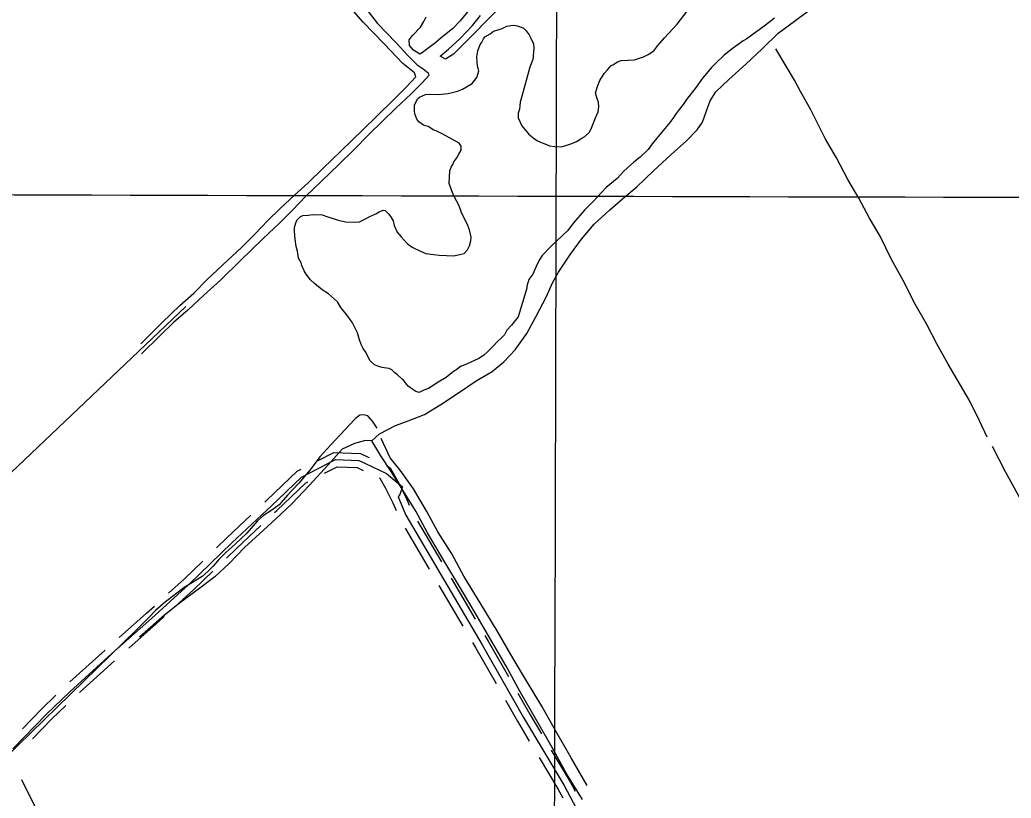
# Model space of a CAD drawing. Extents: x 3161514 to 3199414, y 831166 to 856601.
# Drawn here: x 3185519 to 3187612, y 841363 to 843007 of the extents above; entities that cross this region are included whole.
import ezdxf

# ---------------------------------------------------------------- set-up
doc = ezdxf.new("R2010")
doc.units = 0
for name, color, linetype in [('V-GRID-MAJR', 7, 'Continuous'), ('V-ROAD-CNTR', 7, 'Continuous'), ('V-SITE-VEGE', 7, 'Continuous'), ('V-TOPO-SHOR', 7, 'Continuous')]:
    doc.layers.add(name, color=color, linetype=linetype)

msp = doc.modelspace()

# ---------------------------------------------------------------- linework, layer by layer
at = {"layer": 'V-GRID-MAJR'}
for points in [[(3186635.62, 836575.0310000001), (3186651.484, 842634.341), (3186667.355, 848696.736), (3186683.227, 854759.171), (3186683.235, 854762.214)], [(3165722.25, 842695.223), (3170954.554, 842678.861), (3176186.862, 842663.26), (3181419.1720000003, 842648.42), (3186651.484, 842634.341), (3191883.798, 842621.023), (3197116.113, 842608.466), (3197116.114, 842608.466)]]:
    msp.add_spline(points, degree=3, dxfattribs=at)
at = {"layer": 'V-ROAD-CNTR'}
for points in [[(3186148.6866657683, 842075.9308206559), (3186182.027599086, 842093.1047863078), (3186238.0174871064, 842090.7787909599), (3186254.691453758, 842083.0658063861), (3186256.473450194, 842082.2438080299)], [(3185504.224954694, 841467.2880379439), (3185575.180812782, 841540.2508920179), (3185624.348714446, 841588.030796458), (3185713.530536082, 841668.4546356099), (3185796.624369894, 841742.425487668), (3185875.9772111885, 841814.4833435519), (3185966.5850299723, 841902.195168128), (3186050.9208613, 841981.177010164), (3186113.4887361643, 842040.9268906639), (3186185.369592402, 842077.952816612), (3186234.421494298, 842075.9148206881), (3186248.399466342, 842069.4498336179), (3186292.8373774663, 842048.935874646), (3186326.863309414, 842020.4079317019), (3186321.32532049, 842004.6769631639), (3186317.3983283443, 841999.49897352), (3186333.946295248, 841960.4740515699), (3186494.872973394, 841687.256598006), (3186582.362798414, 841533.1809061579), (3186667.9066273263, 841390.021192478), (3186781.0344010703, 841177.113618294)], [(3186292.79037756, 842065.47884156), (3186301.1143609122, 842060.4298516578), (3186317.2883285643, 842032.1239082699), (3186334.6952937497, 841997.482977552), (3186334.599293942, 841997.356977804), (3186341.1412808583, 841981.9290086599)], [(3186036.1668908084, 841987.9099966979), (3186040.6138819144, 841992.0749883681), (3186104.694753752, 842053.269865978), (3186113.126736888, 842057.61385729)], [(3186162.4246382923, 842049.2608739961), (3186188.711585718, 842062.8008469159), (3186230.8255014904, 842061.050850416), (3186242.1074789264, 842055.8338608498), (3186243.8994753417, 842055.0058625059)], [(3186056.674849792, 841966.0140404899), (3186061.2278406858, 841970.2790319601), (3186122.282718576, 842028.58391535), (3186126.864709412, 842030.94391063)], [(3186277.2324086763, 842039.82889286), (3186278.918405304, 842038.805894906), (3186290.842381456, 842017.9369366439), (3186306.4973501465, 841986.78399895), (3186313.521336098, 841970.217032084)], [(3185934.152094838, 841891.6741891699), (3185956.24105066, 841913.0591464), (3186006.971949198, 841960.5680513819)], [(3185955.0180531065, 841870.1202322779), (3185976.929009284, 841891.3311898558), (3186027.477908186, 841938.6720951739)], [(3186358.572245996, 841948.221076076), (3186409.323144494, 841862.057248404)], [(3186332.7222976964, 841932.995106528), (3186383.473196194, 841846.831278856)], [(3185832.9402972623, 841795.6643811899), (3185865.71623171, 841825.4273216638), (3185905.4121523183, 841863.8542448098)], [(3185853.1082569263, 841773.4544256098), (3185886.2381906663, 841803.5393654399), (3185926.278110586, 841842.2982879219)], [(3186403.774155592, 841812.3653477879), (3186454.52505409, 841726.2015201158)], [(3186429.6241038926, 841827.5913173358), (3186480.37500239, 841741.4274896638)], [(3185728.895505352, 841702.2155680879), (3185786.5953899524, 841753.580465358), (3185803.3273564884, 841768.7744349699)], [(3185748.8434654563, 841679.8076129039), (3185806.6533498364, 841731.2705099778), (3185823.495316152, 841746.5644793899)], [(3186474.8260134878, 841691.736589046), (3186481.887999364, 841679.7466130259), (3186524.277914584, 841605.0947623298)], [(3186500.6759617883, 841706.960558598), (3186507.857947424, 841694.7665829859), (3186550.365862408, 841619.908732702)], [(3185624.709713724, 841608.55475541), (3185698.972565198, 841675.52462147)], [(3185644.8016735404, 841586.2767999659), (3185719.064525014, 841653.246666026)], [(3186570.1168229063, 841585.125802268), (3186595.32477249, 841540.7318910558), (3186620.2617226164, 841498.9989745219)], [(3185524.390914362, 841509.53995344), (3185564.574833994, 841550.8608707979), (3185595.258772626, 841580.677811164)], [(3186544.0288750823, 841570.3118318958), (3186569.400824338, 841525.6299212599), (3186594.5097741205, 841483.6110052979)], [(3185545.8968713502, 841488.623995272), (3185585.7867915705, 841529.640913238), (3185616.1667308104, 841559.163854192)], [(3186640.77968158, 841464.662043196), (3186680.9766011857, 841397.392177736), (3186691.4805801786, 841377.6212172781)], [(3186615.0277330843, 841449.274073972), (3186654.8366534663, 841382.6502072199), (3186664.988633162, 841363.54524543)]]:
    msp.add_lwpolyline(points, dxfattribs=at)
at = {"layer": 'V-SITE-VEGE'}
for points in [[(3186856.7830000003, 842687.594), (3186894.079, 842721.91), (3186926.345, 842750.959), (3186949.184, 842774.22), (3186960.221, 842790.647), (3186968.3680000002, 842814.207), (3186975.985, 842835.5700000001), (3186988.608, 842854.28), (3187015.415, 842880.438), (3187051.824, 842912.909), (3187086.036, 842945.296), (3187119.984, 842978.035), (3187154.179, 843003.645), (3187181.673, 843023.9060000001), (3187217.9760000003, 843047.843), (3187254.623, 843067.731), (3187282.98, 843079.808), (3187314.779, 843096.5380000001), (3187333.825, 843115.3250000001), (3187356.245, 843145.9770000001), (3187378.843, 843179.36), (3187398.974, 843210.635), (3187410.789, 843222.046), (3187432.568, 843242.405)], [(3186474.194, 843035.627), (3186448.676, 843004.534), (3186432.4620000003, 842987.6630000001), (3186408.369, 842968.182), (3186397.3140000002, 842958.886), (3186369.2600000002, 842937.618), (3186363.284, 842933.962), (3186349.995, 842942.256), (3186341.6350000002, 842952.306), (3186341.117, 842963.9940000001), (3186348.291, 842973.437), (3186364.542, 842991.277), (3186371.792, 843002.666), (3186377.059, 843013.154)], [(3186752.576, 842893.534), (3186759.6750000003, 842901.034), (3186766.81, 842909.511), (3186770.771, 842911.301), (3186780.7430000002, 842917.7170000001), (3186788.6210000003, 842920.328), (3186803.258, 842921.7050000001), (3186816.89, 842922.145), (3186835.6, 842928.224), (3186845.535, 842933.671), (3186857.487, 842940.985), (3186865.708, 842952.333), (3186879.9420000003, 842968.309), (3186906.355, 842997.421), (3186935.0100000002, 843034.226)], [(3187111.99, 843009.838), (3187092.944, 842995.023), (3187053.909, 842966.4), (3187045.955, 842961.85), (3187019.957, 842943.414), (3187004.9020000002, 842931.359), (3186988.727, 842915.46), (3186978.606, 842905.159), (3186968.407, 842892.916), (3186960.2600000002, 842883.51), (3186946.8850000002, 842864.584), (3186926.409, 842838.157), (3186919.198, 842827.74), (3186908.9620000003, 842814.525), (3186904.8510000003, 842808.854), (3186897.6380000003, 842798.438), (3186891.474, 842789.926), (3186877.203, 842772.981), (3186853.739, 842744.725), (3186845.484, 842732.4060000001), (3186828.336, 842716.544), (3186815.301, 842706.355), (3186794.1180000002, 842686.762), (3186779.923, 842671.757), (3186756.801, 842652.2390000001), (3186729.418, 842623.164), (3186711.186, 842604.427), (3186687.8000000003, 842578.112), (3186675.5100000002, 842562.06), (3186653.281, 842540.562)], [(3186392.52, 842510.843), (3186404.132, 842509.42), (3186435.198, 842508.211), (3186450.884, 842511.488), (3186456.784, 842513.204), (3186463.88, 842520.706), (3186468.103, 842529.292), (3186471.433, 842539.859), (3186471.734, 842547.625), (3186468.455, 842563.311), (3186463.122, 842576.158), (3186452.303, 842597.971), (3186446.112, 842613.767), (3186435.255, 842634.608), (3186430.815, 842645.4770000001), (3186425.595, 842661.236), (3186426.615, 842687.448), (3186429.83, 842695.1020000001), (3186432.97, 842700.814), (3186435.136, 842706.562), (3186441.303, 842715.074), (3186445.487, 842722.6900000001), (3186450.683, 842731.237), (3186451.023, 842739.973), (3186446.394, 842745.99), (3186412.123, 842764.824), (3186397.826, 842772.186), (3186393.009, 842773.348), (3186380.69, 842781.603), (3186371.059, 842783.9230000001), (3186361.613, 842791.098), (3186356.987, 842797.113), (3186352.549, 842807.979), (3186351.842, 842814.813), (3186352.295, 842826.462), (3186358.65, 842839.828), (3186362.682, 842843.559), (3186375.531, 842848.894), (3186384.305, 842849.525), (3186402.751, 842848.806), (3186415.447, 842850.258), (3186423.254, 842850.926), (3186442.896, 842855.997), (3186453.761, 842860.435), (3186473.6720000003, 842872.301), (3186483.8710000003, 842884.544), (3186488.321, 842898.956), (3186484.8170000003, 842908.8150000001), (3186483.629, 842928.305), (3186486.062, 842940.851), (3186490.473, 842954.292), (3186493.537, 842958.063), (3186497.7600000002, 842966.648), (3186500.824, 842970.4180000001), (3186511.769, 842976.8), (3186518.791, 842982.36), (3186530.592, 842985.791), (3186537.502, 842988.439), (3186547.398, 842992.912), (3186555.2430000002, 842994.552), (3186562.074, 842995.261), (3186568.832, 842994.0260000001), (3186581.302, 842989.649), (3186587.87, 842983.56), (3186594.327, 842974.56), (3186597.946, 842967.613), (3186603.318, 842955.734), (3186603.949, 842946.959), (3186603.646, 842939.193), (3186602.032, 842922.7270000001), (3186595.5670000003, 842906.449), (3186581.915, 842855.4500000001), (3186575.183, 842832.375), (3186574.88, 842824.609), (3186573.645, 842817.851), (3186571.363, 842809.188), (3186570.988, 842799.48), (3186579.08, 842782.635), (3186593.002, 842765.5650000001), (3186602.409, 842757.4180000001), (3186611.889, 842751.219), (3186621.447, 842746.957), (3186637.727, 842740.4890000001), (3186648.366, 842739.103), (3186661.957, 842738.573), (3186671.779, 842741.11), (3186684.589, 842745.4720000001), (3186694.487, 842749.949), (3186705.429, 842756.329), (3186711.406, 842759.986), (3186721.49, 842769.317), (3186726.761, 842779.807), (3186734.349, 842799.931), (3186739.697, 842812.362), (3186741.0810000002, 842823.003), (3186740.45, 842831.779), (3186736.088, 842844.587), (3186734.45, 842852.431), (3186738.935, 842867.814), (3186743.236, 842878.34), (3186752.576, 842893.534)], [(3186261.8310000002, 842117.877), (3186278.622, 842132.524), (3186311.744, 842150.133), (3186338.952, 842159.836), (3186372.9450000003, 842173.484), (3186407.48, 842194.167), (3186447.396, 842220.295), (3186482.554, 842244.1460000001), (3186515.856, 842264.305), (3186540.889, 842284.3960000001), (3186564.613, 842309.68), (3186588.9760000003, 842344.113), (3186608.5, 842379.1730000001), (3186630.063, 842421.2660000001), (3186644.475, 842452.3790000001), (3186655.874, 842473.731), (3186681.21, 842511.507), (3186704.598, 842543.214), (3186731.769, 842575.353), (3186764.215, 842605.104), (3186791.366, 842628.357), (3186821.602, 842654.154), (3186856.7830000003, 842687.594)], [(3186653.281, 842540.562), (3186639.16, 842527.5), (3186621.9020000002, 842508.726), (3186616.745, 842501.148), (3186611.473, 842490.6560000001), (3186601.9050000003, 842469.637), (3186593.686, 842458.291), (3186589.236, 842443.88), (3186589.085, 842439.997), (3186571.173, 842379.437), (3186556.863, 842361.523), (3186546.738, 842351.22), (3186545.6550000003, 842348.345), (3186542.48, 842341.66), (3186536.426, 842336.0650000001), (3186526.301, 842325.761), (3186519.205, 842318.259), (3186507.062, 842306.0920000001), (3186497.988, 842297.6950000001), (3186488.014, 842291.277), (3186485.063, 842290.419), (3186480.092, 842287.6950000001), (3186460.3000000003, 842278.743), (3186450.441, 842275.237), (3186439.423, 842266.914), (3186436.435, 842265.087), (3186427.43, 842258.632), (3186419.363, 842251.167), (3186405.469, 842243.927), (3186395.497, 842237.511), (3186381.528, 842228.332), (3186371.669, 842224.824), (3186361.732, 842219.378), (3186355.0130000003, 842221.584), (3186348.369, 842225.733), (3186338.926, 842232.905), (3186335.1920000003, 842236.9400000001), (3186328.737, 842245.943), (3186325.898, 842247.997), (3186316.531, 842257.112), (3186310.856, 842261.223), (3186304.288, 842267.311), (3186298.578, 842270.449), (3186287.934, 842271.837), (3186281.176, 842273.072), (3186274.457, 842275.278), (3186267.774, 842278.4550000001), (3186258.367, 842286.599), (3186248.406, 842305.462), (3186243.816, 842312.4450000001), (3186239.303, 842321.372), (3186235.796, 842331.231), (3186231.508, 842345.983), (3186221.622, 842366.787), (3186211.472, 842380.7930000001), (3186196.6180000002, 842398.873), (3186189.305, 842410.8250000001), (3186170.531, 842428.083), (3186157.241, 842436.38), (3186141.228, 842449.6410000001), (3186132.792, 842457.7490000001), (3186123.537, 842469.777), (3186118.948, 842476.762), (3186114.5100000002, 842487.6290000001), (3186112.796, 842493.529), (3186107.348, 842503.464), (3186105.001, 842518.138), (3186102.465, 842527.962), (3186100.157, 842543.609), (3186099.49, 842551.414), (3186098.896, 842561.16), (3186099.16, 842567.956), (3186101.48, 842577.59), (3186104.657, 842584.27), (3186110.748, 842590.84), (3186116.685, 842593.525), (3186127.4020000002, 842594.082), (3186138.156, 842595.608), (3186157.573, 842594.8520000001), (3186167.168, 842591.563), (3186191.1750000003, 842583.822), (3186206.594, 842580.305), (3186226.011, 842579.549), (3186235.758, 842580.143), (3186247.634, 842585.513), (3186257.569, 842590.963), (3186270.457, 842597.267), (3186277.4020000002, 842600.886), (3186286.292, 842604.429), (3186290.173, 842604.277), (3186297.6380000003, 842596.212), (3186303.2, 842589.185), (3186306.8170000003, 842582.238), (3186309.352, 842572.4180000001), (3186315.619, 842558.562), (3186323.9790000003, 842548.512), (3186337.041, 842534.3910000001), (3186347.419, 842526.211), (3186364.591, 842517.763), (3186376.091, 842513.43), (3186392.52, 842510.843)], [(3186451.15, 841802.9990000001), (3186416.4420000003, 841861.41), (3186379.722, 841923.522), (3186354.662, 841968.801), (3186327.225, 842013.382), (3186302.946, 842053.2050000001), (3186280.938, 842086.162), (3186261.8310000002, 842117.877), (3186248.6350000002, 842118.61), (3186225.835, 842112.241), (3186199.676, 842099.8960000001), (3186170.213, 842066.882), (3186129.819, 842023.159), (3186092.867, 841984.622)], [(3186092.867, 841984.622), (3186060.068, 841953.726), (3186024.359, 841920.726), (3185993.68, 841893.435), (3185960.607, 841858.758), (3185930.54, 841830.409), (3185893.0840000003, 841802.2540000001), (3185858.8910000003, 841777.0800000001), (3185824.251, 841749.884), (3185771.707, 841703.3740000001)], [(3186706.525, 841360.482), (3186673.909, 841413.703), (3186642.892, 841470.3470000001), (3186609.413, 841527.611), (3186575.326, 841587.691), (3186544.836, 841643.1900000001), (3186510.572, 841702.653), (3186480.248, 841754.191), (3186451.15, 841802.9990000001)]]:
    msp.add_lwpolyline(points, dxfattribs=at)
at = {"layer": 'V-TOPO-SHOR'}
for p, q in [((3185869.358, 842400.997), (3185128.6410000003, 841697.507)), ((3185755.299, 840940.9060000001), (3185522.9656320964, 841401.6595744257))]:
    msp.add_line(p, q, dxfattribs=at)
for points in [[(3186244.4250000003, 843036.559), (3186273.791, 842999.117), (3186313.739, 842957.862), (3186338.051, 842931.4550000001), (3186358.0700000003, 842911.6900000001), (3186370.452, 842903.394), (3186381.3680000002, 842894.757), (3186382.4760000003, 842889.3300000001), (3186368.662, 842873.773), (3186344.236, 842849.459), (3186312.736, 842819.737), (3186283.91, 842792.158), (3186257.325, 842765.61), (3186224.094, 842732.273), (3186192.248, 842701.086), (3186155.568, 842666.034), (3186122.855, 842633.9010000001), (3186094.372, 842604.431), (3186068.217, 842577.706), (3186032.143, 842544.377), (3185985.193, 842498.24), (3185943.076, 842457.431), (3185907.002, 842424.532), (3185874.21, 842394.121), (3185843.3200000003, 842367.153), (3185814.75, 842339.4890000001), (3185775.568, 842301.515)], [(3186335.2290000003, 842864.981), (3186355.256, 842886.465), (3186352.52, 842894.8250000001), (3186327.506, 842914.514), (3186287.8140000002, 842955.511), (3186243.999, 843001.251), (3186208.957, 843041.634)], [(3186530.43, 843030.789), (3186504.363, 843004.497), (3186478.468, 842977.775), (3186454.818, 842954.147), (3186434.19, 842933.872), (3186417.546, 842923.316), (3186406.106, 842929.63), (3186423.795, 842944.833), (3186447.699, 842966.306), (3186474.63, 842994.7490000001), (3186491.473, 843015.636)], [(3187383.598, 842455.85), (3187358.954, 842500.732), (3187334.935, 842549.577), (3187313.006, 842587.672), (3187289.853, 842629.91), (3187266.6920000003, 842669.063), (3187242.755, 842715.002), (3187219.2460000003, 842756.183), (3187188.649, 842816.493), (3187167.073, 842855.554), (3187154.269, 842879.01), (3187114.878, 842945.238)], [(3185774.497, 842322.185), (3185819.639, 842367.637), (3185856.923, 842403.634), (3185886.088, 842429.574), (3185913.71, 842457.327), (3185947.54, 842489.458), (3185987.065, 842525.794), (3186015.548, 842554.662), (3186042.48, 842582.8470000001), (3186069.323, 842608.8790000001), (3186098.836, 842636.539), (3186127.916, 842662.135), (3186158.728, 842692.81), (3186196.616, 842729.322), (3186244.085, 842774.855), (3186272.824, 842802.947), (3186307.954, 842837.917), (3186335.2290000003, 842864.981)], [(3187561.18, 842125.4550000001), (3187545.49, 842158.1630000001), (3187523.927, 842202.775), (3187497.872, 842247.044), (3187478.748, 842279.849), (3187454.717, 842322.177), (3187433.409, 842363.176), (3187409.2, 842406.297), (3187383.598, 842455.85)], [(3186273.045, 842144.2880000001), (3186263.606, 842159.208), (3186253.7290000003, 842170.081), (3186245.381, 842172.856), (3186236.853, 842171.756), (3186227.969, 842164.887), (3186205.611, 842141.255), (3186175.827, 842109.3740000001), (3186152.1750000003, 842084.198), (3186131.875, 842056.687)], [(3186456.102, 841831.786), (3186430.721, 841879.207), (3186401.4590000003, 841925.519), (3186378.4790000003, 841968.371), (3186349.827, 842016.059), (3186321.671, 842055.995), (3186300.804, 842081.875), (3186281.522, 842122.911)], [(3187872.566, 841538.5650000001), (3187861.2430000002, 841554.9720000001), (3187831.5160000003, 841610.8740000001), (3187800.733, 841666.6900000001), (3187772.595, 841725.144), (3187746.3850000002, 841777.692), (3187717.795, 841830.598), (3187690.876, 841881.7390000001), (3187659.218, 841940.465), (3187626.864, 842003.683), (3187600.115, 842051.917), (3187572.231, 842105.6140000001)], [(3186131.875, 842056.687), (3186107.094, 842027.894), (3186084.302, 842002.8), (3186066.343, 841982.174), (3186050.989, 841971.273), (3186033.481, 841959.773), (3186020.625, 841948.78), (3185998.003, 841922.6510000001), (3185973.321, 841899.2000000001), (3185954.682, 841882.8790000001), (3185939.146, 841867.329), (3185927.486, 841853.06), (3185916.7, 841842.665), (3185903.926, 841830.983)], [(3185903.926, 841830.983), (3185886.7660000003, 841820.6020000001), (3185866.157, 841807.904), (3185847.178, 841793.48), (3185826.301, 841777.596), (3185805.764, 841759.387), (3185791.264, 841744.434), (3185765.457, 841718.832)], [(3186716.452, 841390.194), (3186683, 841448.484), (3186650.664, 841504.62), (3186620.816, 841557.735), (3186588.472, 841611.1140000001), (3186560.679, 841657.765), (3186526.7970000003, 841716.487), (3186492.736, 841772.111), (3186456.102, 841831.786)], [(3184442.925521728, 840396.8681602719), (3184677.5243981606, 840480.969644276), (3184743.920306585, 840520.8071893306), (3184836.8745783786, 840684.5837634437), (3184916.549668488, 840835.0811558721), (3184943.1080318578, 840905.9034581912), (3184987.371970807, 840959.0201849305), (3185049.3414853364, 841016.5633055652), (3185115.7373937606, 841082.9592139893), (3185142.2957571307, 841131.6495468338), (3185182.133302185, 841175.9134857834), (3185430.011360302, 841392.8067866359), (3185765.457, 841718.832)]]:
    msp.add_lwpolyline(points, dxfattribs=at)

doc.saveas('drawing.dxf')
